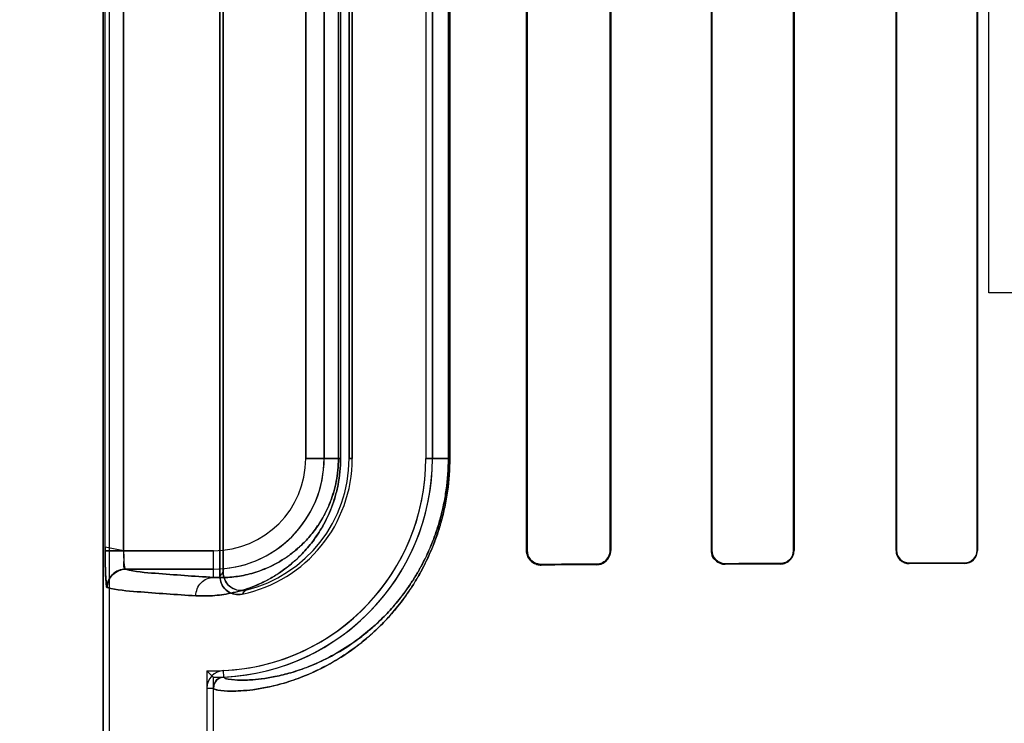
# Model space of a CAD drawing. Header units: millimetres. Extents: x 0 to 297, y 0 to 210.
# Tile 343 of 438: x 242.066 to 242.226, y 157.029 to 157.143. Entities that reach past the tile are written whole.
import ezdxf

# ---------------------------------------------------------------- set-up
doc = ezdxf.new("R2010")
doc.units = ezdxf.units.MM
doc.header["$LTSCALE"] = 16.335
doc.layers.get('0').update_dxf_attribs({"linetype": 'CONTINUOUS'})
for name, color, linetype in [('AXES_REF', 7, 'CONTINUOUS'), ('INTFCLR_1', 7, 'CONTINUOUS'), ('INTFCLR_72935', 7, 'CONTINUOUS')]:
    doc.layers.add(name, color=color, linetype=linetype)

msp = doc.modelspace()

# ---------------------------------------------------------------- linework, layer by layer
at = {"color": 7, "linetype": 'Continuous'}
for p, q in [((242.2235359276, 157.0989782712), (242.2235359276, 157.1794038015)), ((242.2572859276, 157.0989782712), (242.2235359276, 157.0989782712))]:
    msp.add_line(p, q, dxfattribs=at)
for radius in [5.8174969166, 5.817, 5.7797484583]:
    msp.add_circle((241.4979109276, 154.8339782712), radius, dxfattribs=at)
msp.add_arc((241.4979109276, 154.8339782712), 5.76, 278.2771290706, 261.7228709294, dxfattribs=at)
at = {"layer": 'AXES_REF', "color": 9, "linetype": 'Continuous'}
msp.add_circle((241.4979109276, 154.8339782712), 3.5571461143, dxfattribs=at)
at = {"layer": 'AXES_REF', "color": 7, "linetype": 'Continuous'}
msp.add_arc((241.4979109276, 154.8339782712), 5.892, 113.0826660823, 66.91733391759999, dxfattribs=at)
at = {"layer": 'AXES_REF', "color": 9, "linetype": 'Continuous'}
msp.add_arc((241.4979109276, 154.8339782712), 5.3067073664, 94.4118118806, 85.5881881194, dxfattribs=at)
at = {"layer": 'INTFCLR_1', "color": 6, "linetype": 'Continuous'}
for p, q in [((242.0791474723, 156.9339697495), (242.0791474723, 158.5359697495)), ((242.0802054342, 156.9339697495), (242.0802054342, 158.5359798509)), ((242.0982054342, 157.0527490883), (242.0982054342, 157.2351904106)), ((242.0987303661, 157.2345321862), (242.0987303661, 157.0534073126)), ((242.1481765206, 157.2309697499), (242.1481765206, 157.0569697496)), ((242.1482853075, 157.2309697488), (242.1482853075, 157.0569697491)), ((242.1618148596, 157.0569697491), (242.1618148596, 157.2309697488)), ((242.1619132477, 157.0569697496), (242.1619132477, 157.2309697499)), ((242.1783126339, 157.2309697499), (242.1783126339, 157.0569697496)), ((242.1784035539, 157.2309697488), (242.1784035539, 157.0569697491)), ((242.1917106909, 157.0569697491), (242.1917106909, 157.2309697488)), ((242.1917959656, 157.0569697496), (242.1917959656, 157.2309697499)), ((242.2084139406, 157.2309697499), (242.2084139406, 157.0569697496)), ((242.2084947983, 157.2309697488), (242.2084947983, 157.0569697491)), ((242.2216290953, 157.0569697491), (242.2216290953, 157.2309697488)), ((242.2217064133, 157.0569697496), (242.2217064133, 157.2309697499)), ((242.1192531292, 157.0719697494), (242.1192531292, 157.2159697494)), ((242.1197780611, 157.2159697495), (242.1197780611, 157.0719697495)), ((242.1317780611, 157.2159697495), (242.1317780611, 157.0719697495)), ((242.132836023, 157.0719697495), (242.132836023, 157.2159697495)), ((242.0960895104, 157.0345241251), (242.0960895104, 156.9339697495)), ((242.0971474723, 156.9339697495), (242.0971474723, 157.0345241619))]:
    msp.add_line(p, q, dxfattribs=at)
at = {"layer": 'INTFCLR_1', "color": 9, "linetype": 'Continuous'}
for p, q in [((242.0794938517, 157.0569178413), (242.0794938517, 157.2310216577)), ((242.0824907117, 157.2310216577), (242.0824907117, 157.0569178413)), ((242.1121993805, 157.2159697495), (242.1121993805, 157.0719697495)), ((242.1151989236, 157.0719697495), (242.1151989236, 157.2159697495)), ((242.1175210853, 157.0719697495), (242.1175210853, 157.2159697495)), ((242.117871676, 157.2159697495), (242.117871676, 157.0719697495)), ((242.1354469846, 157.0719697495), (242.1354469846, 157.2159697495)), ((242.1356682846, 157.2159697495), (242.1356682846, 157.0719697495)), ((242.117871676, 157.0719697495), (242.1121993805, 157.0719697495)), ((242.1197780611, 157.0719697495), (242.1192531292, 157.0719697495)), ((242.1317780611, 157.0719697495), (242.1356682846, 157.0719697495)), ((242.0971474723, 157.0569178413), (242.0794938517, 157.0569178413)), ((242.0971474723, 157.0525716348), (242.0971474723, 157.0569178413)), ((242.1482853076, 157.0569697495), (242.1481765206, 157.0569697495)), ((242.1619132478, 157.0569697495), (242.1618148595, 157.0569697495)), ((242.1784035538, 157.0569697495), (242.1783126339, 157.0569697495)), ((242.1917959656, 157.0569697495), (242.191710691, 157.0569697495)), ((242.2084947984, 157.0569697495), (242.2084139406, 157.0569697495)), ((242.2217064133, 157.0569697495), (242.2216290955, 157.0569697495)), ((242.1505786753, 157.054580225), (242.1505786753, 157.0546866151)), ((242.1595786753, 157.0547246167), (242.1595786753, 157.0546244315)), ((242.1805786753, 157.0547123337), (242.1805786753, 157.0548020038)), ((242.1895786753, 157.0548311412), (242.1895786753, 157.0547448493)), ((242.2105786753, 157.0548113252), (242.2105786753, 157.0548914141)), ((242.2195786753, 157.054914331), (242.2195786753, 157.0548363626)), ((242.0828138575, 157.0539182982), (242.0971474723, 157.0539182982)), ((242.0988610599, 157.0363223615), (242.0988102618, 157.0373791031)), ((242.0960895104, 157.0345240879), (242.0971474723, 157.0345241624))]:
    msp.add_line(p, q, dxfattribs=at)
at = {"layer": 'INTFCLR_1', "color": 7, "linetype": 'Continuous'}
msp.add_lwpolyline([(242.1498476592, 157.0548033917), (242.1499226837, 157.0547798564), (242.1499994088, 157.054758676), (242.1500777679, 157.0547399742), (242.1501576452, 157.0547238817), (242.1502389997, 157.0547105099), (242.1503218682, 157.054699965), (242.1504061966, 157.054692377), (242.1504918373, 157.0546878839), (242.1505786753, 157.0546866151)], dxfattribs=at)
at = {"layer": 'INTFCLR_1', "color": 9, "linetype": 'Continuous'}
for centre, radius, start, end in [((242.0971474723, 157.0719697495), 0.0180514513, 270.000000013, 359.9999999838), ((242.0971474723, 157.0719697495), 0.0150519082, 270.0000000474, 359.9999997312), ((242.0597165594, 157.0839822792), 0.0495671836, 320.9411468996, 321.914340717), ((242.0595263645, 157.0891990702), 0.0577774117, 317.040180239, 317.9559483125)]:
    msp.add_arc(centre, radius, start, end, dxfattribs=at)
at = {"layer": 'INTFCLR_1', "color": 6, "linetype": 'Continuous'}
for centre, radius, start, end in [((242.0971474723, 157.0719697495), 0.0346305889, 272.7521180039, 359.9999986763), ((242.0971474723, 157.0719697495), 0.03568855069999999, 272.752118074, 360), ((242.0971474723, 157.0719697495), 0.0226305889, 281.8889191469, 359.9999979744), ((242.0971474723, 157.0719697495), 0.0221056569, 283.835236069, 359.9999998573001), ((242.0989476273, 157.0345242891), 0.0028581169, 92.75478420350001, 180.0040535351), ((242.0989476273, 157.0345242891), 0.001800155, 92.7555668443, 180.0040350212)]:
    msp.add_arc(centre, radius, start, end, dxfattribs=at)
for major_axis, ratio, start_param, end_param in [((0.330931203, 0), 0.0034906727, 2.4294368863, 2.4721230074), ((0.312931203, 0), 0.0034906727, 2.4989177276, 2.5485709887), ((0.330931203, 0), 0.0034906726, 2.3000343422, 2.3371288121), ((0.312931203, 0), 0.0034906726, 2.3526946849, 2.3940887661), ((0.330931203, 0), 0.0034906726, 2.1841931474, 2.217857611), ((0.312931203, 0), 0.0034906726, 2.2252929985, 2.2620717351)]:
    msp.add_ellipse((242.4100786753, 157.0539697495), major_axis=major_axis, ratio=ratio, start_param=start_param, end_param=end_param, dxfattribs=at)
at = {"layer": 'INTFCLR_1', "color": 9, "linetype": 'Continuous'}
for points, knots in [([(242.0942846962, 157.0495720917), (242.0951932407, 157.0495219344), (242.0970959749, 157.0495353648), (242.1000592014, 157.0499402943), (242.1032366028, 157.0508380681), (242.1059590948, 157.0520866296), (242.1081911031, 157.0534758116), (242.1099486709, 157.0548137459), (242.1117050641, 157.056458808), (242.1134282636, 157.0584775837), (242.1147505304, 157.0604832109), (242.1157264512, 157.0623521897), (242.1164208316, 157.0639687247), (242.1170224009, 157.0657569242), (242.1174940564, 157.0677043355), (242.1178006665, 157.0697942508), (242.117871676, 157.0712338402), (242.117871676, 157.0719697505)], [0, 0, 0, 0, 0.0750554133, 0.1564841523, 0.245985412, 0.3464640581, 0.4023384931, 0.4625915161, 0.5283646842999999, 0.6004622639, 0.6810443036, 0.725898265, 0.7742486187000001, 0.8260106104, 0.8813405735, 0.939298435, 1, 1, 1, 1]), ([(242.0971474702, 157.0345241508), (242.0971474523, 157.034440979), (242.0974412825, 157.0342752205), (242.0983262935, 157.0341005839), (242.0998160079, 157.0340035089), (242.1017117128, 157.0340626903), (242.1037112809, 157.0342569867), (242.1060754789, 157.0346573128), (242.1082680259, 157.0352062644), (242.1101971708, 157.0358194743), (242.1123889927, 157.0366280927), (242.1153484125, 157.0379793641), (242.1183536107, 157.039768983), (242.1208790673, 157.0415970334), (242.1229019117, 157.0432773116), (242.1249612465, 157.0452548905), (242.1270313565, 157.0475780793), (242.1286962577, 157.0497994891), (242.1299950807, 157.051803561), (242.1313226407, 157.054090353), (242.1325286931, 157.0566081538), (242.1335728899, 157.0593546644), (242.1342841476, 157.0616298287), (242.1348775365, 157.0640585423), (242.1354815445, 157.0675045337), (242.1356682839, 157.0701747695), (242.1356682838, 157.0719697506)], [0, 0, 0, 0, 0.0041251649, 0.0132567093, 0.0482724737, 0.075091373, 0.10810058, 0.147576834, 0.1940064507, 0.2200398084, 0.2479521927, 0.3098400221, 0.3811074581, 0.4210144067, 0.4643806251, 0.5114269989, 0.5624909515, 0.6185507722, 0.6489188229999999, 0.6808977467, 0.7496560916, 0.7870631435, 0.8265668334, 0.8678076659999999, 0.9109723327, 1, 1, 1, 1]), ([(242.0971474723, 157.0525716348), (242.0979274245, 157.0525217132), (242.0995629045, 157.0525196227), (242.1021139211, 157.0528525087), (242.1048540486, 157.0536146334), (242.1072048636, 157.0546865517), (242.1091334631, 157.0558846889), (242.1106545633, 157.0570422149), (242.1121752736, 157.0584683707), (242.1136687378, 157.0602219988), (242.1148141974, 157.0619653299), (242.1156601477, 157.063590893), (242.1162623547, 157.0649980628), (242.1167841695, 157.0665557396), (242.1171934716, 157.068252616), (242.1174594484, 157.0700736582), (242.117521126, 157.0713282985), (242.1175210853, 157.0719697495)], [0, 0, 0, 0, 0.0744477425, 0.1553151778, 0.2443339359, 0.3444117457, 0.4002041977, 0.4603600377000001, 0.5261873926, 0.5984175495, 0.6792891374, 0.7242686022, 0.7728488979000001, 0.8249350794, 0.8805719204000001, 0.9388974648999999, 1, 1, 1, 1]), ([(242.0988610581, 157.0363223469), (242.0988602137, 157.0360732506), (242.100181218, 157.0359183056), (242.1013137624, 157.0357869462), (242.1032111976, 157.0358398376), (242.1050773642, 157.0360148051), (242.1073316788, 157.0363890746), (242.1094094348, 157.0369060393), (242.111241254, 157.0374859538), (242.1133226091, 157.0382522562), (242.11613396, 157.0395357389), (242.11898849, 157.0412382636), (242.1213877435, 157.0429789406), (242.1233101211, 157.0445801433), (242.1252674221, 157.0464655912), (242.1272351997, 157.048681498), (242.1288177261, 157.0508007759), (242.1300524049, 157.0527131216), (242.1313148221, 157.0548961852), (242.1324615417, 157.0572998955), (242.1334543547, 157.0599220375), (242.1341307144, 157.0620946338), (242.1346950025, 157.0644140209), (242.135269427, 157.0677052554), (242.1354469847, 157.07025539), (242.1354469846, 157.0719697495)], [0, 0, 0, 0, 0.0129830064, 0.0479078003, 0.07462969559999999, 0.1075211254, 0.1468646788, 0.1931532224, 0.219115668, 0.246958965, 0.3087206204, 0.3798924, 0.4197701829, 0.4631247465, 0.5101820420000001, 0.5612851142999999, 0.6174192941, 0.6478406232, 0.6798849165, 0.7488132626, 0.7863275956, 0.8259541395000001, 0.8673319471, 0.9106473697, 1, 1, 1, 1]), ([(242.0971474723, 157.0525716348), (242.0939836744, 157.0527478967), (242.089215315, 157.0531207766), (242.0843888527, 157.0534876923), (242.0828138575, 157.0539182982)], [0, 0, 0, 0, 0.6599400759, 1, 1, 1, 1]), ([(242.0942846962, 157.0495720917), (242.0942884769, 157.0503312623), (242.0948713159, 157.0518891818), (242.0964127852, 157.052567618), (242.0971474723, 157.0525716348)], [0, 0, 0, 0, 0.508194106, 1, 1, 1, 1]), ([(242.0798199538, 157.0509187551), (242.0814100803, 157.0504879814), (242.0862798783, 157.0501213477), (242.0910920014, 157.049748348), (242.0942846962, 157.0495720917)], [0, 0, 0, 0, 0.3400295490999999, 1, 1, 1, 1])]:
    msp.add_open_spline(points, degree=3, knots=knots, dxfattribs=at)
at = {"layer": 'INTFCLR_1', "color": 7, "linetype": 'Continuous'}
for points, knots in [([(242.0794938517, 157.0569178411), (242.0794938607, 157.0563632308), (242.0795024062, 157.0552969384), (242.0795328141, 157.0532918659), (242.0796472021, 157.051846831), (242.0798199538, 157.0509187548)], [0, 0, 0, 0, 0.2766756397, 0.5320080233, 1, 1, 1, 1]), ([(242.0798566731, 157.0508807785), (242.0797385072, 157.0507400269), (242.0796330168, 157.0519915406), (242.0795620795, 157.0527343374), (242.0795041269, 157.054827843), (242.0794938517, 157.0561593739), (242.0794938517, 157.0569178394)], [0, 0, 0, 0, 0.0908190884, 0.3065073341, 0.6251820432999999, 1, 1, 1, 1]), ([(242.0824907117, 157.0569178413), (242.082490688, 157.0564157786), (242.0826557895, 157.0556113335), (242.082311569, 157.0539867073), (242.0828138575, 157.0539182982)], [0, 0, 0, 0, 0.4975901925, 1, 1, 1, 1]), ([(242.0824907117, 157.0569178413), (242.0824907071, 157.0567248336), (242.0824945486, 157.0559702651), (242.0825625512, 157.0549147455), (242.0826319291, 157.0542672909), (242.0827754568, 157.0538549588), (242.0828501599, 157.0538992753)], [0, 0, 0, 0, 0.1877948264, 0.7473227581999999, 0.9154867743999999, 1, 1, 1, 1]), ([(242.1482853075, 157.0569697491), (242.1482851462, 157.0564620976), (242.1486884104, 157.055253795), (242.1499199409, 157.0546976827), (242.1505786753, 157.0546866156)], [0, 0, 0, 0, 0.435199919, 1, 1, 1, 1]), ([(242.0828138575, 157.0539182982), (242.0820500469, 157.0539174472), (242.0804591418, 157.0532751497), (242.0798208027, 157.0516835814), (242.0798199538, 157.0509187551)], [0, 0, 0, 0, 0.4996677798, 1, 1, 1, 1]), ([(242.0798566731, 157.0508807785), (242.079853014, 157.0516508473), (242.0804813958, 157.0532569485), (242.0820846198, 157.0539029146), (242.0828501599, 157.0538992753)], [0, 0, 0, 0, 0.501474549, 1, 1, 1, 1])]:
    msp.add_open_spline(points, degree=3, knots=knots, dxfattribs=at)
at = {"layer": 'INTFCLR_1', "color": 6, "linetype": 'Continuous'}
for points, knots in [([(242.1481765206, 157.0569697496), (242.1481765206, 157.0564948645), (242.1485391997, 157.0552476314), (242.1498355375, 157.0545763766), (242.1505786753, 157.0545802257)], [0, 0, 0, 0, 0.389878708, 1, 1, 1, 1]), ([(242.1595786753, 157.0546244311), (242.1600860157, 157.0546267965), (242.1613099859, 157.0550299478), (242.1619132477, 157.0562859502), (242.1619132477, 157.0569697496)], [0, 0, 0, 0, 0.4259311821, 1, 1, 1, 1]), ([(242.1595786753, 157.0547246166), (242.1600473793, 157.0547265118), (242.1612162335, 157.0550938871), (242.1618148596, 157.0562987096), (242.1618148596, 157.0569697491)], [0, 0, 0, 0, 0.4112384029, 1, 1, 1, 1]), ([(242.1783126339, 157.0569697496), (242.1783126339, 157.0564776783), (242.1787007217, 157.055291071), (242.1799183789, 157.0547098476), (242.1805786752, 157.0547123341)], [0, 0, 0, 0, 0.4270072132, 1, 1, 1, 1]), ([(242.1784035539, 157.0569697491), (242.1784035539, 157.0564229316), (242.1788592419, 157.0552692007), (242.180017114, 157.0548001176), (242.1805786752, 157.0548020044)], [0, 0, 0, 0, 0.4933476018, 1, 1, 1, 1]), ([(242.1895786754, 157.0547448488), (242.1901539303, 157.0547468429), (242.1913339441, 157.0552334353), (242.1917959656, 157.0564120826), (242.1917959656, 157.0569697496)], [0, 0, 0, 0, 0.5077637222, 1, 1, 1, 1]), ([(242.1895786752, 157.0548311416), (242.1900884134, 157.0548327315), (242.1912152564, 157.055250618), (242.1917106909, 157.0563906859), (242.1917106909, 157.0569697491)], [0, 0, 0, 0, 0.4681657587, 1, 1, 1, 1]), ([(242.2084139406, 157.0569697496), (242.2084139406, 157.0565240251), (242.208759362, 157.0553957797), (242.2099246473, 157.0548094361), (242.2105786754, 157.0548113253)], [0, 0, 0, 0, 0.4052942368, 1, 1, 1, 1]), ([(242.2084947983, 157.0569697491), (242.2084947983, 157.0564256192), (242.2089553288, 157.0553168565), (242.2100607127, 157.0548900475), (242.2105786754, 157.0548914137)], [0, 0, 0, 0, 0.5123178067, 1, 1, 1, 1]), ([(242.2195786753, 157.0548363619), (242.2201072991, 157.0548377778), (242.2212354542, 157.055277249), (242.2217064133, 157.056411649), (242.2217064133, 157.0569697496)], [0, 0, 0, 0, 0.486438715, 1, 1, 1, 1]), ([(242.2195786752, 157.0549143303), (242.2200828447, 157.0549155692), (242.2211691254, 157.0553328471), (242.2216290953, 157.0564268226), (242.2216290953, 157.0569697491)], [0, 0, 0, 0, 0.4814938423, 1, 1, 1, 1]), ([(242.1018097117, 157.049824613), (242.101339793, 157.0497256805), (242.1003350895, 157.0497609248), (242.0987662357, 157.050645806), (242.0982054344, 157.0519678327), (242.0982054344, 157.0527490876)], [0, 0, 0, 0, 0.2757345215, 0.5514160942, 1, 1, 1, 1]), ([(242.0987303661, 157.0534073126), (242.0987303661, 157.0529174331), (242.0989806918, 157.0519250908), (242.1002099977, 157.0505611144), (242.10165891, 157.0503146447), (242.1024336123, 157.0505054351)], [0, 0, 0, 0, 0.2761842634, 0.5501881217, 1, 1, 1, 1])]:
    msp.add_open_spline(points, degree=3, knots=knots, dxfattribs=at)
at = {"layer": 'INTFCLR_1', "color": 7, "linetype": 'Continuous'}
msp.add_open_spline([(242.1482853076, 157.0569697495), (242.1482853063, 157.0564429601), (242.1483324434, 157.0556533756), (242.1488322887, 157.0554870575)], degree=3, dxfattribs=at)
at = {"layer": 'INTFCLR_72935', "color": 6, "linetype": 'Continuous'}
for p, q in [((242.0791474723, 158.5359697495), (242.0791474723, 156.9339697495)), ((242.0802054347, 156.9339697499), (242.0802054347, 158.5359899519)), ((242.0982054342, 157.2351904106), (242.0982054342, 157.0527490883)), ((242.0987303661, 157.0534073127), (242.0987303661, 157.2345321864)), ((242.1481765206, 157.0569697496), (242.1481765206, 157.2309697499)), ((242.1482853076, 157.0569697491), (242.1482853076, 157.2309697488)), ((242.1618148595, 157.2309697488), (242.1618148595, 157.0569697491)), ((242.1619132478, 157.2309697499), (242.1619132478, 157.0569697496)), ((242.1783126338, 157.0569697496), (242.1783126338, 157.2309697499)), ((242.1784035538, 157.0569697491), (242.1784035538, 157.2309697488)), ((242.1917106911, 157.2309697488), (242.1917106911, 157.0569697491)), ((242.1917959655, 157.2309697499), (242.1917959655, 157.0569697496)), ((242.2084139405, 157.0569697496), (242.2084139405, 157.2309697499)), ((242.2084947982, 157.0569697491), (242.2084947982, 157.2309697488)), ((242.2216290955, 157.2309697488), (242.2216290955, 157.0569697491)), ((242.2217064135, 157.2309697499), (242.2217064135, 157.0569697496)), ((242.1192531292, 157.2159697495), (242.1192531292, 157.0719697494)), ((242.1197780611, 157.0719697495), (242.1197780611, 157.2159697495)), ((242.1317780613, 157.2159697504), (242.1317780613, 157.0719697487)), ((242.132836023, 157.2159697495), (242.132836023, 157.0719697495)), ((242.09608951, 157.037355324), (242.09608951, 156.9339697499)), ((242.0971474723, 156.9339697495), (242.0971474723, 157.0362811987))]:
    msp.add_line(p, q, dxfattribs=at)
at = {"layer": 'INTFCLR_72935', "color": 9, "linetype": 'Continuous'}
for p, q in [((242.0794938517, 157.0569178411), (242.0794938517, 157.2310216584)), ((242.0824907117, 157.0569178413), (242.0824907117, 157.2310216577)), ((242.1121993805, 157.0719697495), (242.1121993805, 157.2159697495)), ((242.1151989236, 157.2159697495), (242.1151989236, 157.0719697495)), ((242.1175210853, 157.2159697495), (242.1175210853, 157.0719697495)), ((242.117871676, 157.2159697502), (242.117871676, 157.0719697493)), ((242.1354469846, 157.2159697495), (242.1354469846, 157.0719697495)), ((242.1356682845, 157.2159697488), (242.1356682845, 157.0719697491)), ((242.1121993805, 157.0719697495), (242.117871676, 157.0719697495)), ((242.1192531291, 157.0719697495), (242.1197780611, 157.0719697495)), ((242.1356682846, 157.0719697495), (242.1317780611, 157.0719697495)), ((242.0824907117, 157.0569178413), (242.0971474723, 157.0569178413)), ((242.0971474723, 157.0525716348), (242.0971474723, 157.0569178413)), ((242.1481765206, 157.0569697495), (242.1482853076, 157.0569697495)), ((242.1618148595, 157.0569697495), (242.1619132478, 157.0569697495)), ((242.1783126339, 157.0569697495), (242.1784035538, 157.0569697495)), ((242.191710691, 157.0569697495), (242.1917959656, 157.0569697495)), ((242.2084139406, 157.0569697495), (242.2084947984, 157.0569697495)), ((242.2216290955, 157.0569697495), (242.2217064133, 157.0569697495)), ((242.1505786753, 157.0546866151), (242.1505786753, 157.054580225)), ((242.1595786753, 157.0546244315), (242.1595786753, 157.0547246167)), ((242.1805786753, 157.0548020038), (242.1805786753, 157.0547123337)), ((242.1895786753, 157.0547448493), (242.1895786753, 157.0548311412)), ((242.2105786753, 157.0548914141), (242.2105786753, 157.0548113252)), ((242.2195786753, 157.0548363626), (242.2195786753, 157.054914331)), ((242.0971474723, 157.0539182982), (242.0828138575, 157.0539182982))]:
    msp.add_line(p, q, dxfattribs=at)
at = {"layer": 'INTFCLR_72935', "color": 7, "linetype": 'Continuous'}
for p, q in [((242.0824907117, 157.0569178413), (242.0794925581, 157.0574974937)), ((242.0794938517, 157.0569178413), (242.0824907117, 157.0569178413))]:
    msp.add_line(p, q, dxfattribs=at)
for points in [[(242.1498335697, 157.0546952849), (242.1499075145, 157.0546727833), (242.1499835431, 157.0546523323), (242.150061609, 157.0546340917), (242.1501413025, 157.0546182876), (242.1502229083, 157.0546049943), (242.1503074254, 157.0545942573), (242.1503951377, 157.0545863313), (242.1504855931, 157.0545815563), (242.1505786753, 157.054580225)], [(242.1505786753, 157.0546866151), (242.1504969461, 157.0546877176), (242.1504145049, 157.0546917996), (242.1503314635, 157.0546989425), (242.1502472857, 157.0547093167), (242.150162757, 157.0547229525), (242.1500799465, 157.0547394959), (242.1499995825, 157.0547586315), (242.1499210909, 157.0547803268), (242.1498445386, 157.0548044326)], [(242.1798313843, 157.0548366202), (242.1799082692, 157.0548115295), (242.1799868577, 157.054788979), (242.1800670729, 157.0547690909), (242.1801487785, 157.0547519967), (242.1802319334, 157.0547378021), (242.1803165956, 157.0547266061), (242.1804027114, 157.0547185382), (242.1804901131, 157.0547137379), (242.1805786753, 157.0547123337)]]:
    msp.add_lwpolyline(points, dxfattribs=at)
at = {"layer": 'INTFCLR_72935', "color": 6, "linetype": 'Continuous'}
for centre, radius, start, end in [((242.0971474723, 157.0719697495), 0.0346305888, 268.2493453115, 359.9999986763), ((242.0971474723, 157.0719697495), 0.03568855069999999, 270, 360), ((242.0971474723, 157.0719697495), 0.0226305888, 281.888919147, 359.9999979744), ((242.0971474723, 157.0719697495), 0.0221056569, 283.8352360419, 359.9999997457), ((242.1669265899, 157.1060683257), 0.0986882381, 224.1279737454, 225.0032880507)]:
    msp.add_arc(centre, radius, start, end, dxfattribs=at)
at = {"layer": 'INTFCLR_72935', "color": 9, "linetype": 'Continuous'}
for centre, radius, start, end in [((242.0971474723, 157.0719697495), 0.0180514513, 269.9999999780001, 360), ((242.0971474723, 157.0719697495), 0.0150519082, 270.0000000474, 359.9999997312), ((242.0597165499, 157.0839822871), 0.04956719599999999, 320.9411467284, 321.9143403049), ((242.0595263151, 157.0891991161), 0.0577774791, 317.0401802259, 317.9559472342)]:
    msp.add_arc(centre, radius, start, end, dxfattribs=at)
at = {"layer": 'INTFCLR_72935', "color": 6, "linetype": 'Continuous'}
for major_axis, ratio, start_param, end_param in [((0.330931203, 0), 0.0034906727, 2.4294368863, 2.4721230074), ((0.312931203, 0), 0.0034906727, 2.4989177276, 2.5485709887), ((0.330931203, 0), 0.0034906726, 2.3000343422, 2.3371288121), ((0.312931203, 0), 0.0034906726, 2.3526946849, 2.3940887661), ((0.330931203, 0), 0.0034906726, 2.1841931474, 2.217857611), ((0.312931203, 0), 0.0034906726, 2.2252929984, 2.262071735)]:
    msp.add_ellipse((242.4100786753, 157.0539697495), major_axis=major_axis, ratio=ratio, start_param=start_param, end_param=end_param, dxfattribs=at)
at = {"layer": 'INTFCLR_72935', "color": 9, "linetype": 'Continuous'}
for points, knots in [([(242.117871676, 157.0719697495), (242.117871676, 157.0712418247), (242.1178015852, 157.0698052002), (242.1174974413, 157.0677214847), (242.1170267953, 157.0657728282), (242.1164291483, 157.0639909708), (242.1157389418, 157.062379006), (242.1149841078, 157.0609281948), (242.1141833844, 157.0596221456), (242.113105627, 157.0580997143), (242.1117081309, 157.0564622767), (242.109955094, 157.054819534), (242.1082049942, 157.0534855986), (242.1059791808, 157.0520977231), (242.1032613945, 157.0508471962), (242.1005474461, 157.0500768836), (242.0984947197, 157.0497263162), (242.096598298, 157.0495319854), (242.0951954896, 157.0495218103), (242.0942846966, 157.0495720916)], [0, 0, 0, 0, 0.0600375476, 0.1184073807, 0.1734336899, 0.2251567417, 0.2732358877, 0.317912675, 0.3599266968, 0.3994875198, 0.4716710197, 0.5370331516, 0.5972817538, 0.6528632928, 0.7531314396, 0.8428522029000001, 0.8846845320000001, 0.924765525, 1, 1, 1, 1]), ([(242.1356682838, 157.0719697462), (242.1356682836, 157.070176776), (242.1354820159, 157.0675102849), (242.1348799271, 157.0640707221), (242.1342893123, 157.0616491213), (242.1335812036, 157.0593789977), (242.1325411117, 157.0566371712), (242.131339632, 157.054123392), (242.1300169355, 157.051839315), (242.1287182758, 157.0498304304), (242.1273508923, 157.048002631), (242.1259376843, 157.0463504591), (242.1245868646, 157.0448955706), (242.1223309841, 157.042728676), (242.1191195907, 157.0402265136), (242.1158818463, 157.0382959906), (242.113456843, 157.0371154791), (242.1112995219, 157.0361990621), (242.1088065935, 157.0353405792), (242.1060604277, 157.0346538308), (242.1036877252, 157.0342536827), (242.1016846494, 157.0340607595), (242.0997943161, 157.0340040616), (242.0983147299, 157.0341022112), (242.0974363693, 157.0342768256), (242.09714745, 157.0344419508), (242.0971474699, 157.0345241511)], [0, 0, 0, 0, 0.08893025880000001, 0.1320108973, 0.1731077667, 0.2124682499, 0.2498811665, 0.3184911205, 0.3503407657, 0.3807521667, 0.4370994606, 0.4633826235, 0.4885643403, 0.5355429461, 0.6183983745, 0.6898525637, 0.7220784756, 0.7521177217, 0.8060655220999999, 0.8526625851, 0.8923367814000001, 0.9253917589, 0.9521384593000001, 0.9869002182, 0.9959229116, 1, 1, 1, 1]), ([(242.1175210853, 157.0719697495), (242.1175210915, 157.0713352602), (242.1174602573, 157.0700831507), (242.1171963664, 157.0682673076), (242.1167879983, 157.066569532), (242.1162696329, 157.0650177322), (242.1156709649, 157.0636143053), (242.1148249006, 157.0619822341), (242.1136754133, 157.0602297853), (242.1121778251, 157.0584712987), (242.1106600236, 157.0570471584), (242.1091454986, 157.0558931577), (242.1072222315, 157.0546961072), (242.1048752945, 157.0536224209), (242.1021312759, 157.0528555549), (242.0995714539, 157.0525197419), (242.0979293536, 157.0525215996), (242.0971474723, 157.0525716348)], [0, 0, 0, 0, 0.0604394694, 0.1191901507, 0.1745415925, 0.2265538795, 0.274859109, 0.3197301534, 0.4015414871, 0.4738574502, 0.539265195, 0.5994277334, 0.6549322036, 0.754809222, 0.8440578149, 0.9253680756, 1, 1, 1, 1]), ([(242.1354469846, 157.0719697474), (242.1354469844, 157.0702573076), (242.1352698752, 157.067710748), (242.1346972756, 157.0644256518), (242.1341356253, 157.0621130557), (242.1334622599, 157.0599452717), (242.1324733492, 157.0573275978), (242.1313309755, 157.0549277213), (242.130073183, 157.0527472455), (242.1288386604, 157.050830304), (242.1275387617, 157.0490863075), (242.1261951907, 157.0475101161), (242.1249113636, 157.0461227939), (242.1227680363, 157.0440575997), (242.1197169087, 157.0416740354), (242.1166402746, 157.0398367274), (242.1143365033, 157.0387149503), (242.1122882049, 157.0378454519), (242.1099203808, 157.0370326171), (242.1073173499, 157.0363857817), (242.1050549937, 157.0360117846), (242.1031854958, 157.0358379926), (242.1012937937, 157.0357880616), (242.1001673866, 157.0359182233), (242.0988602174, 157.0360762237), (242.0988610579, 157.0363223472)], [0, 0, 0, 0, 0.0892547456, 0.1324857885, 0.1737191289, 0.2132020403, 0.2507223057, 0.3195020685, 0.3514169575, 0.3818818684, 0.4383041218, 0.4646109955, 0.4898084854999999, 0.536797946, 0.6196125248, 0.6909709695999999, 0.7231361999, 0.7531094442, 0.8069168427, 0.8533721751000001, 0.8929128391, 0.9258497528, 0.9524996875, 0.9871716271, 1, 1, 1, 1]), ([(242.0828138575, 157.0539182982), (242.0843888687, 157.0534877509), (242.0892152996, 157.0531207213), (242.0939836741, 157.0527478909), (242.0971474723, 157.0525716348)], [0, 0, 0, 0, 0.3400599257, 1, 1, 1, 1]), ([(242.0942846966, 157.0495720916), (242.0942884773, 157.0503312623), (242.0948713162, 157.0518891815), (242.0964127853, 157.052567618), (242.0971474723, 157.0525716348)], [0, 0, 0, 0, 0.5081941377, 1, 1, 1, 1]), ([(242.0942846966, 157.0495720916), (242.0910920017, 157.049748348), (242.0862798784, 157.0501213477), (242.0814100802, 157.0504879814), (242.0798199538, 157.0509187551)], [0, 0, 0, 0, 0.6599704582, 1, 1, 1, 1])]:
    msp.add_open_spline(points, degree=3, knots=knots, dxfattribs=at)
at = {"layer": 'INTFCLR_72935', "color": 7, "linetype": 'Continuous'}
for points, knots in [([(242.0794925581, 157.0574974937), (242.0794908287, 157.0571111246), (242.079495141, 157.0561601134), (242.0795076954, 157.0548670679), (242.0795365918, 157.0536545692), (242.0795834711, 157.0525853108), (242.0796232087, 157.0516830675), (242.0797294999, 157.0511425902), (242.0797713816, 157.0509319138), (242.0798199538, 157.0509187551)], [0, 0, 0, 0, 0.1753970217, 0.4315905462, 0.5876692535, 0.7243269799, 0.9227195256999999, 0.9771554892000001, 1, 1, 1, 1]), ([(242.0798199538, 157.0509187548), (242.0797040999, 157.0514196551), (242.0795439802, 157.0525965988), (242.0795174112, 157.0546062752), (242.0794938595, 157.0561003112), (242.0794938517, 157.0569178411)], [0, 0, 0, 0, 0.2545335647, 0.5924214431, 1, 1, 1, 1]), ([(242.1505786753, 157.0545802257), (242.150052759, 157.0545861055), (242.148793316, 157.0549816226), (242.1481739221, 157.0562745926), (242.1481765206, 157.0569697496)], [0, 0, 0, 0, 0.4307136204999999, 1, 1, 1, 1]), ([(242.1505786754, 157.0546866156), (242.1500289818, 157.0546942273), (242.1488171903, 157.0551231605), (242.1482822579, 157.0563517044), (242.1482853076, 157.0569697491)], [0, 0, 0, 0, 0.4707544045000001, 1, 1, 1, 1]), ([(242.1805786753, 157.0547123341), (242.1801166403, 157.0547153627), (242.1789369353, 157.0550591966), (242.1783078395, 157.0562812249), (242.1783126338, 157.0569697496)], [0, 0, 0, 0, 0.4015735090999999, 1, 1, 1, 1])]:
    msp.add_open_spline(points, degree=3, knots=knots, dxfattribs=at)
at = {"layer": 'INTFCLR_72935', "color": 6, "linetype": 'Continuous'}
for points, knots in [([(242.0824907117, 157.0569178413), (242.0824889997, 157.0567315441), (242.0824855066, 157.055960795), (242.0825556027, 157.0549182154), (242.0826129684, 157.0542242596), (242.0827520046, 157.0538973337), (242.0828138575, 157.0539182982)], [0, 0, 0, 0, 0.1826563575, 0.7651859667, 0.9359698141, 1, 1, 1, 1]), ([(242.1595786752, 157.0546244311), (242.1601420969, 157.0546270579), (242.1613767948, 157.0550918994), (242.1619132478, 157.0563401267), (242.1619132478, 157.0569697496)], [0, 0, 0, 0, 0.4722580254, 1, 1, 1, 1]), ([(242.1618148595, 157.0569697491), (242.1618148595, 157.0564864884), (242.1614367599, 157.0553130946), (242.1602359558, 157.0547272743), (242.1595786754, 157.0547246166)], [0, 0, 0, 0, 0.4237097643, 1, 1, 1, 1]), ([(242.1805786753, 157.0548020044), (242.1800122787, 157.0548001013), (242.1788538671, 157.0552752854), (242.1784035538, 157.0564278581), (242.1784035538, 157.0569697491)], [0, 0, 0, 0, 0.5110570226, 1, 1, 1, 1]), ([(242.1895786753, 157.0547448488), (242.1900311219, 157.0547464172), (242.1911874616, 157.0550974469), (242.1917959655, 157.0562931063), (242.1917959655, 157.0569697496)], [0, 0, 0, 0, 0.4007194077, 1, 1, 1, 1]), ([(242.1917106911, 157.0569697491), (242.1917106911, 157.0564193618), (242.1912494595, 157.0552839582), (242.1901174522, 157.0548328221), (242.1895786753, 157.0548311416)], [0, 0, 0, 0, 0.5053288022, 1, 1, 1, 1]), ([(242.2084139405, 157.0569697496), (242.2084139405, 157.056406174), (242.2088903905, 157.0552546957), (242.2100390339, 157.0548097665), (242.2105786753, 157.0548113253)], [0, 0, 0, 0, 0.510846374, 1, 1, 1, 1]), ([(242.2105786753, 157.0548914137), (242.2100535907, 157.0548900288), (242.2089468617, 157.0553250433), (242.2084947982, 157.0564326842), (242.2084947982, 157.0569697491)], [0, 0, 0, 0, 0.494361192, 1, 1, 1, 1]), ([(242.2195786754, 157.0548363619), (242.2201150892, 157.0548377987), (242.2212446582, 157.0552862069), (242.2217064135, 157.0564193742), (242.2217064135, 157.0569697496)], [0, 0, 0, 0, 0.4935775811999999, 1, 1, 1, 1]), ([(242.2216290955, 157.0569697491), (242.2216290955, 157.0564225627), (242.2211640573, 157.0553278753), (242.22007853, 157.0549155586), (242.2195786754, 157.0549143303)], [0, 0, 0, 0, 0.5226018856, 1, 1, 1, 1]), ([(242.0798199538, 157.0509187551), (242.0798208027, 157.0516835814), (242.0804591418, 157.0532751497), (242.0820500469, 157.0539174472), (242.0828138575, 157.0539182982)], [0, 0, 0, 0, 0.5003322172, 1, 1, 1, 1]), ([(242.0982054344, 157.0527490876), (242.0982054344, 157.0522688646), (242.0984469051, 157.0512929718), (242.09963602, 157.0499400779), (242.1010452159, 157.0496636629), (242.1018097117, 157.049824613)], [0, 0, 0, 0, 0.275736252, 0.5514163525, 1, 1, 1, 1]), ([(242.1024336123, 157.0505054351), (242.1019579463, 157.0503882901), (242.1009345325, 157.050394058), (242.0993161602, 157.0512615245), (242.0987303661, 157.052609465), (242.0987303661, 157.0534073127)], [0, 0, 0, 0, 0.2761837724, 0.5501894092, 1, 1, 1, 1])]:
    msp.add_open_spline(points, degree=3, knots=knots, dxfattribs=at)
at = {"layer": 'INTFCLR_72935', "color": 7, "linetype": 'Continuous'}
for points in [[(242.1783126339, 157.0569697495), (242.1783126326, 157.0564536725), (242.1783559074, 157.0556842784), (242.1788435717, 157.055515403)], [(242.1498445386, 157.0548044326), (242.1493525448, 157.054968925), (242.1486250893, 157.0552526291), (242.1486251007, 157.0557713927)]]:
    msp.add_open_spline(points, degree=3, dxfattribs=at)
at = {"layer": 'INTFCLR_72935', "color": 6, "linetype": 'Continuous'}
msp.add_open_spline([(242.0988610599, 157.0363223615), (242.0983175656, 157.0362962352), (242.0974448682, 157.0360546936), (242.0974448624, 157.0355105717)], degree=3, dxfattribs=at)

doc.saveas('drawing.dxf')
